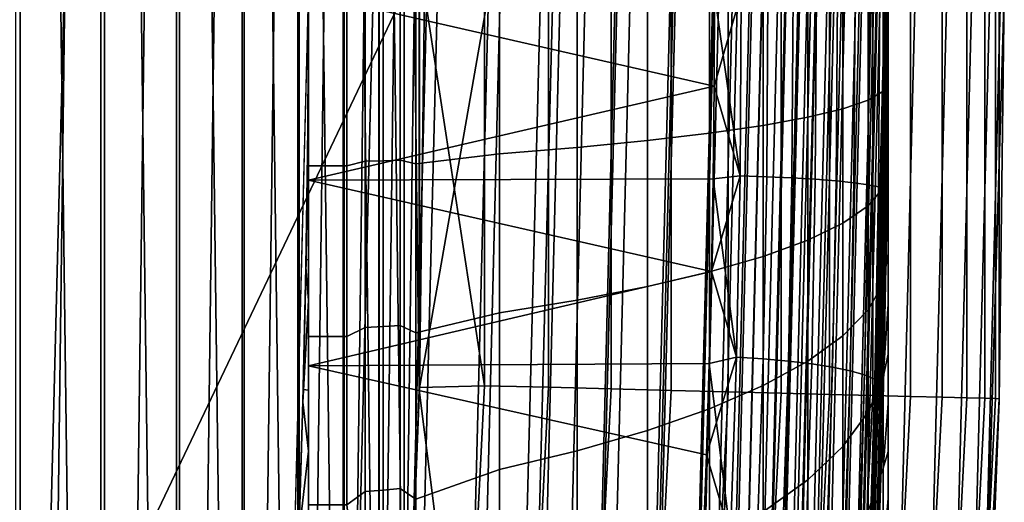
# Model space of a CAD drawing. Header units: metres. Extents: x -248 to 28, y -28 to 28.
# Tile 458 of 507: x 26.002 to 27.7, y -0.877 to -0.045. Entities that reach past the tile are written whole.
import ezdxf

# ---------------------------------------------------------------- set-up
doc = ezdxf.new("R2010")
doc.units = ezdxf.units.M
doc.layers.add('solid_10_061_053_XXX', color=7, linetype='CONTINUOUS')

msp = doc.modelspace()

# ---------------------------------------------------------------- linework, layer by layer
at = {"layer": 'solid_10_061_053_XXX'}
for points in [[(26.142359, -5.428349, 118), (26.142359, 5.428349, 118), (25.994907, 6.095469, 118)], [(25.994907, -6.095469, 118), (26.142359, -5.428349, 118), (25.994907, 6.095469, 118)], [(25.847754, 0, 25), (26.002975, 6.060962, 25), (26.002975, -6.060962, 25), (25.840338, -6.72063, 25)], [(26.002975, 6.060962, 25), (26.148746, 5.397497, 25), (26.002975, -6.060962, 25)], [(26.272715, -4.757564, 118), (26.272715, 4.757564, 118), (26.142359, 5.428349, 118)], [(26.142359, -5.428349, 118), (26.272715, -4.757564, 118), (26.142359, 5.428349, 118)], [(26.148746, 5.397497, 25), (26.148746, -5.397497, 25), (26.002975, -6.060962, 25)], [(26.148746, 5.397497, 25), (26.277611, 4.730447, 25), (26.148746, -5.397497, 25)], [(26.385849, -4.083733, 118), (26.385849, 4.083733, 118), (26.272715, 4.757564, 118)], [(26.272715, -4.757564, 118), (26.385849, -4.083733, 118), (26.272715, 4.757564, 118)], [(26.277611, 4.730447, 25), (26.277611, -4.730447, 25), (26.148746, -5.397497, 25)], [(26.277611, 4.730447, 25), (26.389452, 4.060376, 25), (26.277611, -4.730447, 25)], [(26.481707, -3.407232, 118), (26.481707, 3.407232, 118), (26.385849, 4.083733, 118)], [(26.385849, -4.083733, 118), (26.481707, -3.407232, 118), (26.385849, 4.083733, 118)], [(26.389452, 4.060376, 25), (26.389452, -4.060376, 25), (26.277611, -4.730447, 25)], [(26.389452, 4.060376, 25), (26.484211, 3.387706, 25), (26.389452, -4.060376, 25)], [(26.560226, -2.728418, 118), (26.560226, 2.728418, 118), (26.481707, 3.407232, 118)], [(26.481707, -3.407232, 118), (26.560226, -2.728418, 118), (26.481707, 3.407232, 118)], [(26.484211, 3.387706, 25), (26.484211, -3.387706, 25), (26.389452, -4.060376, 25)], [(26.484211, 3.387706, 25), (26.561832, 2.712746, 25), (26.484211, -3.387706, 25)], [(26.621344, -2.047934, 118), (26.621344, 2.047934, 118), (26.560226, 2.728418, 118)], [(26.560226, -2.728418, 118), (26.621344, -2.047934, 118), (26.560226, 2.728418, 118)], [(26.561832, 2.712746, 25), (26.561832, -2.712746, 25), (26.484211, -3.387706, 25)], [(26.561832, 2.712746, 25), (26.622246, 2.036155, 25), (26.561832, -2.712746, 25)], [(26.665035, -1.365975, 118), (26.665035, 1.365975, 118), (26.621344, 2.047934, 118)], [(26.621344, -2.047934, 118), (26.665035, -1.365975, 118), (26.621344, 2.047934, 118)], [(26.622246, 2.036155, 25), (26.622246, -2.036155, 25), (26.561832, -2.712746, 25)], [(26.622246, 2.036155, 25), (26.665436, 1.358112, 25), (26.622246, -2.036155, 25)], [(26.691254, -0.683243, 118), (26.691254, 0.683244, 118), (26.665035, 1.365975, 118)], [(26.665035, -1.365975, 118), (26.691254, -0.683243, 118), (26.665035, 1.365975, 118)], [(26.665436, 1.358112, 25), (26.665436, -1.358112, 25), (26.622246, -2.036155, 25)], [(26.665436, 1.358112, 25), (26.691355, 0.679308, 25), (26.665436, -1.358112, 25)], [(26.466131, -1.339472, -9.8), (-26.5, 0, -9.8), (-26.466131, 1.339472, -9.8), (26.5, 0, -9.8)], [(27.592623, 0.696221, 25.567024), (27.592625, -0.696191, 25.567024), (27.538435, -0.694824, 25.468725), (27.538435, 0.694854, 25.468725)], [(27.635456, 0.697302, 25.670778), (27.635458, -0.697272, 25.670778), (27.592625, -0.696191, 25.567024), (27.592623, 0.696221, 25.567024)], [(27.666395, 0.698082, 25.778681), (27.666397, -0.698053, 25.778681), (27.635458, -0.697272, 25.670778), (27.635456, 0.697302, 25.670778)], [(27.666397, -0.698053, 25.778681), (27.666395, 0.698082, 25.778681), (27.685051, 0.698552, 25.889374), (27.685051, -0.698524, 25.889374)], [(27.685051, -0.698524, 25.889374), (27.685051, 0.698552, 25.889374), (27.691187, 0.698692, 26), (27.691187, -0.698694, 26)], [(27.691187, 0.698692, 26), (27.700001, -0.000001, 117), (27.691099, -0.702132, 117), (27.691187, -0.698694, 26)], [(26.691355, 0.679308, 25), (26.691355, -0.679308, 25), (26.665436, -1.358112, 25)], [(26.810587, 0.000003, 117.993866), (26.700001, 0, 118), (26.691254, 0.683244, 118), (26.691254, -0.683243, 118)], [(26.691355, 0.679308, 25), (26.700001, 0, 25), (26.691355, -0.679308, 25)], [(27.021883, 0.681813, 25.056189), (27.021885, -0.681798, 25.056189), (26.914057, -0.67908, 25.025095), (26.914057, 0.67909, 25.025095)], [(27.125547, 0.68443, 25.099174), (27.125547, -0.684412, 25.099174), (27.021885, -0.681798, 25.056189), (27.021883, 0.681813, 25.056189)], [(27.223742, 0.68691, 25.153511), (27.223743, -0.686888, 25.153511), (27.125547, -0.684412, 25.099174), (27.125547, 0.68443, 25.099174)], [(27.315229, 0.68922, 25.218515), (27.315231, -0.689195, 25.218515), (27.223743, -0.686888, 25.153511), (27.223742, 0.68691, 25.153511)], [(27.398859, 0.691331, 25.293365), (27.398859, -0.691303, 25.293365), (27.315231, -0.689195, 25.218515), (27.315229, 0.68922, 25.218515)], [(27.473574, 0.693217, 25.377121), (27.473576, -0.693188, 25.377121), (27.398859, -0.691303, 25.293365), (27.398859, 0.691331, 25.293365)], [(27.538435, 0.694854, 25.468725), (27.538435, -0.694824, 25.468725), (27.473576, -0.693188, 25.377121), (27.473574, 0.693217, 25.377121)], [(26.803425, 0.676296, 25.006287), (26.803425, -0.676291, 25.006287), (26.700001, 0, 25)], [(26.914057, 0.67909, 25.025095), (26.914057, -0.67908, 25.025095), (26.803425, -0.676291, 25.006287), (26.803425, 0.676296, 25.006287)], [(27.5, 0.090051, 2.852186), (27.5, 0, 6.55), (27.5, -0.090051, 6.547814), (27.5, 0, 2.85)], [(26.364359, -2.677795, -9.8), (-26.466129, -1.339522, -9.8), (-26.5, 0, -9.8), (26.466131, -1.339472, -9.8)], [(25.847754, 0, 24.5), (25.813482, -1.330576, 24.5), (26.865471, -1.362568, 24.5), (26.9, 0, 24.5)], [(27.197371, 0, 118.5), (27.162636, -1.373994, 118.5), (25.813482, -1.330576, 118.5), (25.847754, 0, 118.5)], [(26.611965, 0, -9.793713), (26.578884, -1.326497, -9.793713), (26.466131, -1.339472, -9.8), (26.5, 0, -9.8)], [(26.5, -0.265812, 1.661606), (26.5, 0, 1.65), (26.498943, -0.236588, 1.660246)], [(26.498943, -0.236588, 1.660246), (26.5, 0, 1.65), (26.5, 0, 2.2), (26.499001, -0.230185, 2.210622)], [(26.499001, -0.230164, 7.18938), (26.5, 0, 7.2), (26.5, 0, 7.75), (26.498943, -0.236584, 7.739755)], [(26.5, -0.230662, 7.189334), (26.5, 0, 7.2), (26.499001, -0.230164, 7.18938)], [(26.5, -0.230662, 2.210666), (26.5, 0, 2.2), (26.5, 0, 1.65), (26.5, -0.265812, 1.661606)], [(26.5, 0, 7.2), (26.5, -0.230662, 7.189334), (26.5, -0.265812, 7.738394), (26.5, 0, 7.75)], [(26.5, 0, 1.2), (26.5, -0.296809, 1.212609), (26.5, -0.321743, 0.712959), (26.5, 0, 0.7)], [(27.199436, -0.159901, 0.703197), (27.200001, 0, 0.7), (26.5, 0, 0.7), (26.5, -0.321743, 0.712959)], [(26.5, -0.296809, 8.187391), (26.5, 0, 8.2), (26.5, 0, 8.7), (26.5, -0.321743, 8.68704)], [(27.199436, -0.159902, 8.696803), (27.197807, -0.319685, 8.687204), (26.5, -0.321743, 8.68704), (26.5, 0, 8.7)], [(27.199436, -0.159902, 8.696803), (26.5, 0, 8.7), (27.200001, 0, 8.7)], [(26.566536, -0.296821, 8.187391), (26.566536, 0, 8.2), (26.5, 0, 8.2), (26.5, -0.296809, 8.187391)], [(26.598051, -0.288821, 8.185555), (26.598051, 0, 8.197501), (26.566536, 0, 8.2), (26.566536, -0.296821, 8.187391)], [(26.598051, 0, 1.202498), (26.598051, -0.288821, 1.214444), (26.566536, -0.296821, 1.212609), (26.566536, 0, 1.2)], [(26.598051, -0.288821, 1.214444), (26.598051, 0, 1.202498), (26.628868, 0, 1.209961), (26.628868, -0.288205, 1.221881)], [(26.628868, -0.288205, 1.221881), (26.628868, 0, 1.209961), (26.658117, 0, 1.2222), (26.658117, -0.287194, 1.234078)], [(26.658117, 0, 8.1778), (26.658117, -0.287194, 8.165922), (26.685041, -0.293522, 8.148643), (26.685041, 0, 8.161111)], [(26.658117, -0.287194, 1.234078), (26.658117, 0, 1.2222), (26.685041, 0, 1.238889), (26.685041, -0.293522, 1.251358)], [(26.829405, -0.276163, 8.032794), (26.829405, 0, 8.044216), (26.685041, 0, 8.161111), (26.685041, -0.293522, 8.148643)], [(26.776136, -1.358731, 117.993866), (26.810587, 0.000003, 117.993866), (26.691254, -0.683243, 118)], [(26.803425, -0.676291, 25.006287), (26.691355, -0.679308, 25), (26.700001, 0, 25)], [(26.886688, -1.364339, 117.975212), (26.921282, 0.000005, 117.975212), (26.810587, 0.000003, 117.993866), (26.776136, -1.358731, 117.993866)], [(26.963451, -0.265344, 7.902223), (26.963451, 0, 7.913198), (26.829405, 0, 8.044216), (26.829405, -0.276163, 8.032794)], [(26.944002, -1.344719, 24.494968), (26.977537, 0, 24.494968), (26.9, 0, 24.5), (26.865471, -1.362568, 24.5)], [(26.994457, -1.369805, 117.944267), (27.029188, 0.000007, 117.944267), (26.921282, 0.000005, 117.975212), (26.886688, -1.364339, 117.975212)], [(27.020977, -1.348561, 24.479738), (27.054609, 0, 24.479738), (26.977537, 0, 24.494968), (26.944002, -1.344719, 24.494968)], [(27.084644, -0.253536, 7.75972), (27.084644, 0, 7.770206), (26.963451, 0, 7.913198), (26.963451, -0.265344, 7.902223)], [(27.098082, -1.375061, 117.901421), (27.132946, 0.000009, 117.901421), (27.029188, 0.000007, 117.944267), (26.994457, -1.369805, 117.944267)], [(27.095306, -1.35227, 24.454567), (27.12903, 0, 24.454567), (27.054609, 0, 24.479738), (27.020977, -1.348561, 24.479738)], [(27.191917, -0.240842, 7.606535), (27.191917, 0, 7.616497), (27.084644, 0, 7.770206), (27.084644, -0.253536, 7.75972)], [(27.165712, -1.355784, 24.419889), (27.199524, 0, 24.419889), (27.12903, 0, 24.454567), (27.095306, -1.35227, 24.454567)], [(27.196257, -1.380041, 117.847214), (27.231249, 0.000011, 117.847214), (27.132946, 0.000009, 117.901421), (27.098082, -1.375061, 117.901421)], [(27.239916, 0, 118.503029), (27.206055, -1.357798, 118.503029), (27.162636, -1.373994, 118.5), (27.197371, 0, 118.5)], [(27.230991, -1.359042, 24.376299), (27.264883, 0, 24.376299), (27.199524, 0, 24.419889), (27.165712, -1.355784, 24.419889)], [(27.28433, -0.227376, 7.444016), (27.28433, 0, 7.45342), (27.191917, 0, 7.616497), (27.191917, -0.240842, 7.606535)], [(27.287748, -1.384682, 117.782333), (27.322857, 0.000013, 117.782333), (27.231249, 0.000011, 117.847214), (27.196257, -1.380041, 117.847214)], [(27.244442, -0.314552, 8.691204), (27.199436, -0.159902, 8.696803), (27.200001, 0, 8.7)], [(27.246553, 0, 0.696381), (27.200001, 0, 0.7), (27.199436, -0.159901, 0.703197)], [(27.244442, -0.314553, 0.708797), (27.246553, 0, 0.696381), (27.199436, -0.159901, 0.703197)], [(27.244442, -0.314552, 8.691204), (27.200001, 0, 8.7), (27.246553, 0, 8.703618)], [(27.206055, -1.357798, 118.503029), (27.239916, 0, 118.503029), (27.282017, 0, 118.512192), (27.248102, -1.359896, 118.512192)], [(27.29002, -1.361988, 24.324541), (27.323986, 0, 24.324541), (27.264883, 0, 24.376299), (27.230991, -1.359042, 24.376299)], [(27.290316, -0.315978, 0.697914), (27.292431, 0, 0.685419), (27.246553, 0, 0.696381), (27.244442, -0.314553, 0.708797)], [(27.248102, -1.359896, 118.512192), (27.282017, 0, 118.512192), (27.322371, 0, 118.527283), (27.288406, -1.361908, 118.527283)], [(27.361069, -0.213253, 7.273587), (27.361069, 0, 7.282407), (27.28433, 0, 7.45342), (27.28433, -0.227376, 7.444016)], [(27.371399, -1.388926, 117.707596), (27.406616, 0.000015, 117.707596), (27.322857, 0.000013, 117.782333), (27.287748, -1.384682, 117.782333)], [(27.288406, -1.361908, 118.527283), (27.322371, 0, 118.527283), (27.360146, 0, 118.547997), (27.326136, -1.363791, 118.547997)], [(27.341791, -1.364572, 24.265507), (27.37582, 0, 24.265507), (27.323986, 0, 24.324541), (27.29002, -1.361988, 24.324541)], [(27.333904, -0.317928, 0.679994), (27.336025, 0, 0.667402), (27.292431, 0, 0.685419), (27.290316, -0.315978, 0.697914)], [(27.326136, -1.363791, 118.547997), (27.360146, 0, 118.547997), (27.394564, 0, 118.573914), (27.36051, -1.365506, 118.573914)], [(27.374132, -0.320355, 0.655482), (27.376255, 0, 0.642774), (27.336025, 0, 0.667402), (27.333904, -0.317928, 0.679994)], [(27.385412, -1.366749, 24.200205), (27.419497, 0, 24.200205), (27.37582, 0, 24.265507), (27.341791, -1.364572, 24.265507)], [(27.36051, -1.365506, 118.573914), (27.394564, 0, 118.573914), (27.424915, 0, 118.604492), (27.390825, -1.367019, 118.604492)], [(27.421463, -0.1986, 7.096748), (27.421463, 0, 7.104962), (27.361069, 0, 7.282407), (27.361069, -0.213253, 7.273587)], [(27.446157, -1.392718, 117.62394), (27.48147, 0.000016, 117.62394), (27.406616, 0.000015, 117.707596), (27.371399, -1.388926, 117.707596)], [(27.410002, -0.323199, 0.624982), (27.412128, 0, 0.612145), (27.376255, 0, 0.642774), (27.374132, -0.320355, 0.655482)], [(27.420139, -1.368482, 24.129755), (27.454268, 0, 24.129755), (27.419497, 0, 24.200205), (27.385412, -1.366749, 24.200205)], [(27.390825, -1.367019, 118.604492), (27.424915, 0, 118.604492), (27.450575, 0, 118.639099), (27.416451, -1.368298, 118.639099)], [(27.440626, -0.32639, 0.589249), (27.442757, 0, 0.576271), (27.412128, 0, 0.612145), (27.410002, -0.323199, 0.624982)], [(27.416451, -1.368298, 118.639099), (27.450575, 0, 118.639099), (27.47101, 0, 118.677032), (27.436861, -1.369317, 118.677032)], [(27.445375, -1.369742, 24.055367), (27.479536, 0, 24.055367), (27.454268, 0, 24.129755), (27.420139, -1.368482, 24.129755)], [(27.464977, -0.183544, 6.915051), (27.464977, 0, 6.922642), (27.421463, 0, 7.104962), (27.421463, -0.1986, 7.096748)], [(27.436861, -1.369317, 118.677032), (27.47101, 0, 118.677032), (27.485804, 0, 118.717499), (27.451635, -1.370054, 118.717499)], [(27.46525, -0.329848, 0.549166), (27.467382, 0, 0.53604), (27.442757, 0, 0.576271), (27.440626, -0.32639, 0.589249)], [(27.46069, -1.370506, 23.978315), (27.494867, 0, 23.978315), (27.479536, 0, 24.055367), (27.445375, -1.369742, 24.055367)], [(27.511082, -1.396012, 117.532425), (27.546478, 0.000017, 117.532425), (27.48147, 0.000016, 117.62394), (27.446157, -1.392718, 117.62394)], [(27.451635, -1.370054, 118.717499), (27.485804, 0, 118.717499), (27.494646, 0, 118.759666), (27.460468, -1.370495, 118.759666)], [(27.460468, -1.370495, 118.759666), (27.494646, 0, 118.759666), (27.497358, 0, 118.80262), (27.462067, -1.392711, 118.80262)], [(27.494867, 0, 23.978315), (27.46069, -1.370506, 23.978315), (27.464705, -1.392851, 23.9), (27.5, 0, 23.9)], [(27.491234, -0.168218, 6.730091), (27.491234, 0, 6.737049), (27.464977, 0, 6.922642), (27.464977, -0.183544, 6.915051)], [(27.483265, -0.333489, 0.505724), (27.485399, 0, 0.492446), (27.467382, 0, 0.53604), (27.46525, -0.329848, 0.549166)], [(27.494225, -0.337222, 0.459997), (27.496359, 0, 0.446567), (27.485399, 0, 0.492446), (27.483265, -0.333489, 0.505724)], [(27.5, -0.090051, 6.547814), (27.5, 0, 6.55), (27.491234, 0, 6.737049), (27.491234, -0.168218, 6.730091)], [(27.5, 0, 2.85), (27.5, -0.090051, 2.852186), (27.491234, -0.168218, 2.669909), (27.491234, 0, 2.662951)], [(27.496359, 0, 0.446567), (27.494225, -0.337222, 0.459997), (27.497934, -0.337125, 0.412999), (27.5, 0, 0.4)], [(27.5, 0, 2.85), (27.5, -0.090051, 6.547814), (27.5, -0.180089, 6.54121), (27.5, -0.090051, 2.852186)], [(27.565351, -1.398765, 117.434196), (27.600817, 0.000017, 117.434196), (27.546478, 0.000017, 117.532425), (27.511082, -1.396012, 117.532425)], [(27.608284, -1.400944, 117.330498), (27.643806, 0.000017, 117.330498), (27.600817, 0.000017, 117.434196), (27.565351, -1.398765, 117.434196)], [(27.639339, -1.40252, 117.222633), (27.674902, 0.000017, 117.222633), (27.643806, 0.000017, 117.330498), (27.608284, -1.400944, 117.330498)], [(27.674902, 0.000017, 117.222633), (27.639339, -1.40252, 117.222633), (27.658127, -1.403473, 117.111969), (27.693712, 0.000017, 117.111969)], [(27.693712, 0.000017, 117.111969), (27.658127, -1.403473, 117.111969), (27.700001, -0.000001, 117)], [(26.046215, -1.299913, 135.939667), (26.078632, 0, 135.939667), (26.00148, 0, 136.084595), (25.362677, -1.265799, 137.162735)], [(26.670963, -1.331092, 134.685471), (26.704159, 0, 134.685471), (26.664379, 0, 134.769852), (26.046215, -1.299913, 135.939667)], [(26.046215, -1.299913, 135.939667), (26.664379, 0, 134.769852), (26.078632, 0, 135.939667)], [(26.5, -0.265812, 7.738394), (26.498943, -0.236584, 7.739755), (26.5, 0, 7.75)], [(26.5, -0.230662, 2.210666), (26.499001, -0.230185, 2.210622), (26.5, 0, 2.2)], [(26.566536, 0, 1.2), (26.566536, -0.296821, 1.212609), (26.5, -0.296809, 1.212609), (26.5, 0, 1.2)], [(26.578884, -1.326497, -9.793713), (26.611965, 0, -9.793713), (26.72263, 0, -9.774903), (26.689411, -1.332013, -9.774903)], [(26.598051, 0, 8.197501), (26.598051, -0.288821, 8.185555), (26.628868, -0.288205, 8.178119), (26.628868, 0, 8.190039)], [(26.628868, 0, 8.190039), (26.628868, -0.288205, 8.178119), (26.658117, -0.287194, 8.165922), (26.658117, 0, 8.1778)], [(27.225864, -1.380738, 133.423676), (27.260853, 0, 133.423676), (26.704159, 0, 134.685471), (26.670963, -1.331092, 134.685471)], [(26.685041, -0.293522, 1.251358), (26.685041, 0, 1.238889), (26.829405, 0, 1.355784), (26.829405, -0.276163, 1.367206)], [(26.689411, -1.332013, -9.774903), (26.72263, 0, -9.774903), (26.83049, 0, -9.743809), (26.797138, -1.33739, -9.743809)], [(26.797138, -1.33739, -9.743809), (26.83049, 0, -9.743809), (26.934187, 0, -9.700823), (26.900705, -1.342558, -9.700823)], [(26.963451, 0, 1.486802), (26.963451, -0.265344, 1.497777), (26.829405, -0.276163, 1.367206), (26.829405, 0, 1.355784)], [(26.900705, -1.342558, -9.700823), (26.934187, 0, -9.700823), (27.032412, 0, -9.646485), (26.998808, -1.347455, -9.646485)], [(27.084644, 0, 1.629794), (27.084644, -0.253536, 1.64028), (26.963451, -0.265344, 1.497777), (26.963451, 0, 1.486802)], [(26.998808, -1.347455, -9.646485), (27.032412, 0, -9.646485), (27.123928, 0, -9.581482), (27.090212, -1.352016, -9.581482)], [(27.191917, 0, 1.783503), (27.191917, -0.240842, 1.793465), (27.084644, -0.253536, 1.64028), (27.084644, 0, 1.629794)], [(27.090212, -1.352016, -9.581482), (27.123928, 0, -9.581482), (27.207582, 0, -9.506631), (27.173761, -1.356186, -9.506631)], [(27.173761, -1.356186, -9.506631), (27.207582, 0, -9.506631), (27.28232, 0, -9.422875), (27.248407, -1.359911, -9.422875)], [(27.28433, 0, 1.94658), (27.28433, -0.227376, 1.955985), (27.191917, -0.240842, 1.793465), (27.191917, 0, 1.783503)], [(27.275404, -1.361259, 133.288391), (27.309353, 0, 133.288391), (27.260853, 0, 133.423676), (27.225864, -1.380738, 133.423676)], [(27.244442, -0.314552, 8.691204), (27.246553, 0, 8.703618), (27.292431, 0, 8.71458), (27.290316, -0.315977, 8.702086)], [(27.248407, -1.359911, -9.422875), (27.28232, 0, -9.422875), (27.347202, 0, -9.331272), (27.313208, -1.363145, -9.331272)], [(27.310717, -1.363021, 133.148941), (27.344709, 0, 133.148941), (27.309353, 0, 133.288391), (27.275404, -1.361259, 133.288391)], [(27.361069, 0, 2.117593), (27.361069, -0.213253, 2.126413), (27.28433, -0.227376, 1.955985), (27.28433, 0, 1.94658)], [(27.290316, -0.315977, 8.702086), (27.292431, 0, 8.71458), (27.336025, 0, 8.732596), (27.333904, -0.317927, 8.720006)], [(27.332525, -1.36411, 133.006744), (27.366543, 0, 133.006744), (27.344709, 0, 133.148941), (27.310717, -1.363021, 133.148941)], [(27.313208, -1.363145, -9.331272), (27.347202, 0, -9.331272), (27.401407, 0, -9.232974), (27.367344, -1.365847, -9.232974)], [(27.366543, 0, 133.006744), (27.332525, -1.36411, 133.006744), (27.339516, -1.386503, 132.863525), (27.374651, 0, 132.863525)], [(27.333904, -0.317927, 8.720006), (27.336025, 0, 8.732596), (27.376255, 0, 8.757225), (27.374132, -0.320354, 8.744518)], [(27.462067, -1.392711, 118.80262), (27.497358, 0, 118.80262), (27.374651, 0, 132.863525), (27.339516, -1.386503, 132.863525)], [(27.421463, 0, 2.295038), (27.421463, -0.1986, 2.303252), (27.361069, -0.213253, 2.126413), (27.361069, 0, 2.117593)], [(27.367344, -1.365847, -9.232974), (27.401407, 0, -9.232974), (27.443884, 0, -9.130279), (27.410137, -1.367983, -9.12922)], [(27.374132, -0.320354, 8.744518), (27.376255, 0, 8.757225), (27.412128, 0, 8.787854), (27.410002, -0.323198, 8.775019)], [(27.410002, -0.323198, 8.775019), (27.412128, 0, 8.787854), (27.442757, 0, 8.823729), (27.440626, -0.326389, 8.810752)], [(27.410137, -1.367983, -9.12922), (27.443884, 0, -9.130279), (27.474928, 0, -9.022521), (27.441048, -1.369526, -9.021317)], [(27.464977, 0, 2.477358), (27.464977, -0.183544, 2.48495), (27.421463, -0.1986, 2.303252), (27.421463, 0, 2.295038)], [(27.440626, -0.326389, 8.810752), (27.442757, 0, 8.823729), (27.467382, 0, 8.863959), (27.46525, -0.329847, 8.850835)], [(27.441048, -1.369526, -9.021317), (27.474928, 0, -9.022521), (27.493711, 0, -8.911964), (27.459684, -1.370456, -8.910626)], [(27.459684, -1.370456, -8.910626), (27.493711, 0, -8.911964), (27.5, 0, -8.8), (27.464705, -1.392853, -8.8)], [(27.497934, -0.337128, 8.987001), (27.5, 0, 9), (27.5, 0, 23.9), (27.464705, -1.392851, 23.9)], [(27.474876, -1.175242, 0.560108), (27.467358, -1.339501, 0.609203), (27.464705, -1.392853, -8.8), (27.5, 0, -8.8)], [(27.491234, 0, 2.662951), (27.491234, -0.168218, 2.669909), (27.464977, -0.183544, 2.48495), (27.464977, 0, 2.477358)], [(27.46525, -0.329847, 8.850835), (27.467382, 0, 8.863959), (27.485399, 0, 8.907554), (27.483265, -0.333488, 8.894277)], [(27.478872, -1.07738, 0.536646), (27.474876, -1.175242, 0.560108), (27.5, 0, -8.8), (27.481462, -1.009582, 0.517552)], [(27.491726, -0.674563, 0.452091), (27.481462, -1.009582, 0.517552), (27.5, 0, -8.8)], [(27.483265, -0.333488, 8.894277), (27.485399, 0, 8.907554), (27.496359, 0, 8.953433), (27.494225, -0.337221, 8.940003)], [(27.496893, -0.413372, 0.419552), (27.491726, -0.674563, 0.452091), (27.5, 0, -8.8)], [(27.494225, -0.337221, 8.940003), (27.496359, 0, 8.953433), (27.5, 0, 9), (27.497934, -0.337128, 8.987001)], [(27.497934, -0.337125, 0.412999), (27.496893, -0.413372, 0.419552), (27.5, 0, -8.8)], [(27.497934, -0.337125, 0.412999), (27.5, 0, -8.8), (27.5, 0, 0.4)], [(27.658127, -1.403473, 117.111969), (27.691099, -0.702132, 117), (27.700001, -0.000001, 117)], [(27.5, -0.180089, 6.54121), (27.5, -0.090051, 6.547814), (27.491234, -0.168218, 6.730091)], [(27.5, -0.090051, 2.852186), (27.5, -0.180089, 2.85879), (27.491234, -0.168218, 2.669909)], [(27.5, -0.090051, 2.852186), (27.5, -0.180089, 6.54121), (27.5, -0.270026, 6.530188), (27.5, -0.180089, 2.85879)], [(27.197807, -0.319683, 0.712795), (27.199436, -0.159901, 0.703197), (26.5, -0.321743, 0.712959)], [(27.244442, -0.314553, 0.708797), (27.199436, -0.159901, 0.703197), (27.197807, -0.319683, 0.712795)], [(27.244442, -0.314552, 8.691204), (27.197807, -0.319685, 8.687204), (27.199436, -0.159902, 8.696803)], [(27.491234, -0.335287, 6.709266), (27.491234, -0.168218, 6.730091), (27.464977, -0.183544, 6.915051), (27.464977, -0.365835, 6.892328)], [(27.491234, -0.168218, 2.669909), (27.491234, -0.335287, 2.690734), (27.464977, -0.365835, 2.507672), (27.464977, -0.183544, 2.48495)], [(27.5, -0.270026, 6.530188), (27.5, -0.180089, 6.54121), (27.491234, -0.168218, 6.730091), (27.491234, -0.335287, 6.709266)], [(27.5, -0.180089, 2.85879), (27.5, -0.270026, 2.869812), (27.491234, -0.335287, 2.690734), (27.491234, -0.168218, 2.669909)], [(27.464977, -0.365835, 6.892328), (27.464977, -0.183544, 6.915051), (27.421463, -0.1986, 7.096748), (27.421463, -0.395844, 7.072161)], [(27.464977, -0.183544, 2.48495), (27.464977, -0.365835, 2.507672), (27.421463, -0.395844, 2.327839), (27.421463, -0.1986, 2.303252)], [(27.5, -0.180089, 2.85879), (27.5, -0.270026, 6.530188), (27.5, -0.359481, 6.514736), (27.5, -0.270026, 2.869812)], [(27.421463, -0.395844, 7.072161), (27.421463, -0.1986, 7.096748), (27.361069, -0.213253, 7.273587), (27.361069, -0.42505, 7.247187)], [(27.421463, -0.1986, 2.303252), (27.421463, -0.395844, 2.327839), (27.361069, -0.42505, 2.152813), (27.361069, -0.213253, 2.126413)], [(27.361069, -0.42505, 7.247187), (27.361069, -0.213253, 7.273587), (27.28433, -0.227376, 7.444016), (27.28433, -0.453198, 7.415866)], [(27.361069, -0.213253, 2.126413), (27.361069, -0.42505, 2.152813), (27.28433, -0.453198, 1.984133), (27.28433, -0.227376, 1.955985)], [(26.499001, -0.230164, 7.18938), (26.498943, -0.236584, 7.739755), (26.495794, -0.472144, 7.708974), (26.496033, -0.458527, 7.157591)], [(26.499001, -0.230185, 2.210622), (26.496033, -0.458551, 2.242413), (26.495794, -0.472156, 1.691028), (26.498943, -0.236588, 1.660246)], [(26.5, -0.265812, 7.738394), (26.495794, -0.472144, 7.708974), (26.498943, -0.236584, 7.739755)], [(26.5, -0.265812, 1.661606), (26.498943, -0.236588, 1.660246), (26.495794, -0.472156, 1.691028)], [(26.5, -0.45937, 7.157434), (26.5, -0.230662, 7.189334), (26.499001, -0.230164, 7.18938), (26.496033, -0.458527, 7.157591)], [(26.5, -0.45937, 2.242566), (26.496033, -0.458551, 2.242413), (26.499001, -0.230185, 2.210622), (26.5, -0.230662, 2.210666)], [(26.5, -0.230662, 2.210666), (26.5, -0.265812, 1.661606), (26.5, -0.529635, 1.696339), (26.5, -0.45937, 2.242566)], [(26.5, -0.230662, 7.189334), (26.5, -0.45937, 7.157434), (26.5, -0.529635, 7.703661), (26.5, -0.265812, 7.738394)], [(27.28433, -0.453198, 7.415866), (27.28433, -0.227376, 7.444016), (27.191917, -0.240842, 7.606535), (27.191917, -0.48004, 7.576719)], [(27.28433, -0.227376, 1.955985), (27.28433, -0.453198, 1.984133), (27.191917, -0.48004, 1.82328), (27.191917, -0.240842, 1.793465)], [(27.084644, -0.505339, 7.728333), (27.084644, -0.253536, 7.75972), (26.963451, -0.265344, 7.902223), (26.963451, -0.528875, 7.869374)], [(27.084644, -0.253536, 1.64028), (27.084644, -0.505339, 1.671667), (26.963451, -0.528875, 1.530626), (26.963451, -0.265344, 1.497777)], [(27.191917, -0.48004, 7.576719), (27.191917, -0.240842, 7.606535), (27.084644, -0.253536, 7.75972), (27.084644, -0.505339, 7.728333)], [(27.191917, -0.240842, 1.793465), (27.191917, -0.48004, 1.82328), (27.084644, -0.505339, 1.671667), (27.084644, -0.253536, 1.64028)], [(26.5, -0.265812, 7.738394), (26.5, -0.529635, 7.703661), (26.495794, -0.472144, 7.708974)], [(26.5, -0.529635, 1.696339), (26.5, -0.265812, 1.661606), (26.495794, -0.472156, 1.691028)], [(26.963451, -0.528875, 7.869374), (26.963451, -0.265344, 7.902223), (26.829405, -0.276163, 8.032794), (26.829405, -0.55044, 7.998605)], [(26.963451, -0.265344, 1.497777), (26.963451, -0.528875, 1.530626), (26.829405, -0.55044, 1.401395), (26.829405, -0.276163, 1.367206)], [(27.5, -0.359481, 6.514736), (27.5, -0.270026, 6.530188), (27.491234, -0.335287, 6.709266)], [(27.5, -0.270026, 2.869812), (27.5, -0.359481, 2.885264), (27.491234, -0.335287, 2.690734)], [(27.5, -0.270026, 2.869812), (27.5, -0.359481, 6.514736), (27.5, -0.44815, 6.494896), (27.5, -0.359481, 2.885264)], [(26.598051, -0.57567, 1.2502), (26.598051, -0.288821, 1.214444), (26.628868, -0.288205, 1.221881), (26.628868, -0.574442, 1.25756)], [(26.598051, -0.288821, 8.185555), (26.598051, -0.57567, 8.1498), (26.628868, -0.574442, 8.14244), (26.628868, -0.288205, 8.178119)], [(26.628868, -0.574442, 1.25756), (26.628868, -0.288205, 1.221881), (26.658117, -0.287194, 1.234078), (26.658117, -0.572427, 1.269632)], [(26.628868, -0.288205, 8.178119), (26.628868, -0.574442, 8.14244), (26.658117, -0.572427, 8.130367), (26.658117, -0.287194, 8.165922)], [(26.658117, -0.287194, 1.234078), (26.685041, -0.293522, 1.251358), (26.685041, -0.58493, 1.288674), (26.658117, -0.572427, 1.269632)], [(26.658117, -0.287194, 8.165922), (26.658117, -0.572427, 8.130367), (26.685041, -0.58493, 8.111326), (26.685041, -0.293522, 8.148643)], [(26.685041, -0.58493, 8.111326), (26.829405, -0.55044, 7.998605), (26.829405, -0.276163, 8.032794), (26.685041, -0.293522, 8.148643)], [(26.685041, -0.58493, 1.288674), (26.685041, -0.293522, 1.251358), (26.829405, -0.276163, 1.367206), (26.829405, -0.55044, 1.401395)], [(26.5, -0.296809, 1.212609), (26.5, -0.591513, 1.250347), (26.5, -0.641871, 0.751842), (26.5, -0.321743, 0.712959)], [(26.5, -0.296809, 8.187391), (26.5, -0.321743, 8.68704), (26.5, -0.641871, 8.648158), (26.5, -0.591513, 8.149652)], [(26.566536, -0.591503, 8.149655), (26.566536, -0.296821, 8.187391), (26.5, -0.296809, 8.187391), (26.5, -0.591513, 8.149652)], [(26.566536, -0.296821, 1.212609), (26.566536, -0.591503, 1.250344), (26.5, -0.591513, 1.250347), (26.5, -0.296809, 1.212609)], [(26.598051, -0.288821, 8.185555), (26.566536, -0.296821, 8.187391), (26.566536, -0.591503, 8.149655), (26.598051, -0.57567, 8.1498)], [(26.598051, -0.288821, 1.214444), (26.598051, -0.57567, 1.2502), (26.566536, -0.591503, 1.250344), (26.566536, -0.296821, 1.212609)], [(27.197807, -0.319683, 0.712795), (26.5, -0.321743, 0.712959), (26.5, -0.641871, 0.751842), (27.195107, -0.479095, 0.728795)], [(27.197807, -0.319685, 8.687204), (27.195107, -0.479098, 8.671205), (26.5, -0.321743, 8.68704)], [(27.195107, -0.479098, 8.671205), (27.191347, -0.637874, 8.648812), (26.5, -0.641871, 8.648158), (26.5, -0.321743, 8.68704)], [(27.244442, -0.314553, 0.708797), (27.197807, -0.319683, 0.712795), (27.195107, -0.479095, 0.728795)], [(27.244442, -0.314553, 0.708797), (27.195107, -0.479095, 0.728795), (27.238222, -0.627322, 0.745836)], [(27.238222, -0.62732, 8.654164), (27.195107, -0.479098, 8.671205), (27.197807, -0.319685, 8.687204)], [(27.238222, -0.62732, 8.654164), (27.197807, -0.319685, 8.687204), (27.244442, -0.314552, 8.691204)], [(27.238222, -0.62732, 8.654164), (27.244442, -0.314552, 8.691204), (27.290316, -0.315977, 8.702086), (27.284086, -0.630141, 8.664816)], [(27.244442, -0.314553, 0.708797), (27.238222, -0.627322, 0.745836), (27.284086, -0.630143, 0.735185), (27.290316, -0.315978, 0.697914)], [(27.284086, -0.630141, 8.664816), (27.290316, -0.315977, 8.702086), (27.333904, -0.317927, 8.720006), (27.327667, -0.634011, 8.682445)], [(27.290316, -0.315978, 0.697914), (27.284086, -0.630143, 0.735185), (27.327667, -0.634013, 0.717556), (27.333904, -0.317928, 0.679994)], [(27.327667, -0.634011, 8.682445), (27.333904, -0.317927, 8.720006), (27.374132, -0.320354, 8.744518), (27.367886, -0.638833, 8.706615)], [(27.333904, -0.317928, 0.679994), (27.327667, -0.634013, 0.717556), (27.367886, -0.638835, 0.693385), (27.374132, -0.320355, 0.655482)], [(27.367886, -0.638833, 8.706615), (27.374132, -0.320354, 8.744518), (27.410002, -0.323198, 8.775019), (27.403748, -0.644489, 8.736731)], [(27.374132, -0.320355, 0.655482), (27.367886, -0.638835, 0.693385), (27.403748, -0.644491, 0.66327), (27.410002, -0.323199, 0.624982)], [(27.403748, -0.644489, 8.736731), (27.410002, -0.323198, 8.775019), (27.440626, -0.326389, 8.810752), (27.434366, -0.650839, 8.772046)], [(27.410002, -0.323199, 0.624982), (27.403748, -0.644491, 0.66327), (27.434366, -0.650841, 0.627955), (27.440626, -0.32639, 0.589249)], [(27.434366, -0.650839, 8.772046), (27.440626, -0.326389, 8.810752), (27.46525, -0.329847, 8.850835), (27.458986, -0.657726, 8.811687)], [(27.440626, -0.32639, 0.589249), (27.434366, -0.650841, 0.627955), (27.458986, -0.657728, 0.588313), (27.46525, -0.329848, 0.549166)], [(27.458986, -0.657726, 8.811687), (27.46525, -0.329847, 8.850835), (27.483265, -0.333488, 8.894277), (27.476995, -0.664979, 8.854676)], [(27.46525, -0.329848, 0.549166), (27.458986, -0.657728, 0.588313), (27.476995, -0.664981, 0.545324), (27.483265, -0.333489, 0.505724)], [(27.496893, -0.413373, 8.980448), (27.497934, -0.337128, 8.987001), (27.464705, -1.392851, 23.9)], [(27.491234, -0.500066, 6.674716), (27.491234, -0.335287, 6.709266), (27.464977, -0.365835, 6.892328), (27.464977, -0.545626, 6.85463)], [(27.491234, -0.335287, 2.690734), (27.491234, -0.500066, 2.725284), (27.464977, -0.545626, 2.54537), (27.464977, -0.365835, 2.507672)], [(27.476995, -0.664979, 8.854676), (27.483265, -0.333488, 8.894277), (27.494225, -0.337221, 8.940003), (27.487953, -0.672419, 8.899949)], [(27.483265, -0.333489, 0.505724), (27.476995, -0.664981, 0.545324), (27.487953, -0.672421, 0.500051), (27.494225, -0.337222, 0.459997)], [(27.487953, -0.672419, 8.899949), (27.494225, -0.337221, 8.940003), (27.496893, -0.413373, 8.980448)], [(27.494225, -0.337222, 0.459997), (27.487953, -0.672421, 0.500051), (27.496893, -0.413372, 0.419552)], [(27.5, -0.44815, 6.494896), (27.5, -0.359481, 6.514736), (27.491234, -0.335287, 6.709266), (27.491234, -0.500066, 6.674716)], [(27.5, -0.359481, 2.885264), (27.5, -0.44815, 2.905103), (27.491234, -0.500066, 2.725284), (27.491234, -0.335287, 2.690734)], [(27.494225, -0.337222, 0.459997), (27.496893, -0.413372, 0.419552), (27.497934, -0.337125, 0.412999)], [(27.494225, -0.337221, 8.940003), (27.497934, -0.337128, 8.987001), (27.496893, -0.413373, 8.980448)], [(27.464977, -0.545626, 6.85463), (27.464977, -0.365835, 6.892328), (27.421463, -0.395844, 7.072161), (27.421463, -0.590383, 7.031371)], [(27.464977, -0.365835, 2.507672), (27.464977, -0.545626, 2.54537), (27.421463, -0.590383, 2.368629), (27.421463, -0.395844, 2.327839)], [(27.5, -0.359481, 2.885264), (27.5, -0.44815, 6.494896), (27.5, -0.535825, 6.470703), (27.5, -0.44815, 2.905103)], [(27.421463, -0.590383, 7.031371), (27.421463, -0.395844, 7.072161), (27.361069, -0.42505, 7.247187), (27.361069, -0.633943, 7.203386)], [(27.421463, -0.395844, 2.327839), (27.421463, -0.590383, 2.368629), (27.361069, -0.633943, 2.196614), (27.361069, -0.42505, 2.152813)], [(27.491726, -0.674569, 8.947908), (27.496893, -0.413373, 8.980448), (27.464705, -1.392851, 23.9)], [(27.487953, -0.672421, 0.500051), (27.48982, -0.747974, 0.465067), (27.491726, -0.674563, 0.452091), (27.496893, -0.413372, 0.419552)], [(27.487953, -0.672419, 8.899949), (27.496893, -0.413373, 8.980448), (27.491726, -0.674569, 8.947908), (27.489822, -0.747974, 8.934933)], [(27.361069, -0.633943, 7.203386), (27.361069, -0.42505, 7.247187), (27.28433, -0.453198, 7.415866), (27.28433, -0.675925, 7.369166)], [(27.361069, -0.42505, 2.152813), (27.361069, -0.633943, 2.196614), (27.28433, -0.675925, 2.030834), (27.28433, -0.453198, 1.984133)], [(27.28433, -0.675925, 7.369166), (27.28433, -0.453198, 7.415866), (27.191917, -0.48004, 7.576719), (27.191917, -0.715958, 7.527253)], [(27.28433, -0.453198, 1.984133), (27.28433, -0.675925, 2.030834), (27.191917, -0.715958, 1.872747), (27.191917, -0.48004, 1.82328)], [(27.5, -0.44815, 6.494896), (27.491234, -0.500066, 6.674716), (27.491234, -0.661429, 6.626676), (27.5, -0.535825, 6.470703)], [(27.5, -0.44815, 2.905103), (27.5, -0.535825, 2.929297), (27.491234, -0.661429, 2.773324), (27.491234, -0.500066, 2.725284)], [(27.5, -0.44815, 2.905103), (27.5, -0.535825, 6.470703), (27.5, -0.622148, 6.442247), (27.5, -0.535825, 2.929297)], [(26.496033, -0.458551, 2.242413), (26.491194, -0.683141, 2.295147), (26.490625, -0.704787, 1.742174), (26.495794, -0.472156, 1.691028)], [(26.5, -0.529635, 1.696339), (26.495794, -0.472156, 1.691028), (26.490625, -0.704787, 1.742174)], [(26.496033, -0.458527, 7.157591), (26.495794, -0.472144, 7.708974), (26.490627, -0.704772, 7.65783), (26.491194, -0.683107, 7.104863)], [(26.5, -0.529635, 7.703661), (26.490627, -0.704772, 7.65783), (26.495794, -0.472144, 7.708974)], [(26.5, -0.684198, 7.104552), (26.5, -0.45937, 7.157434), (26.496033, -0.458527, 7.157591), (26.491194, -0.683107, 7.104863)], [(26.5, -0.684198, 2.295448), (26.491194, -0.683141, 2.295147), (26.496033, -0.458551, 2.242413), (26.5, -0.45937, 2.242566)], [(26.5, -0.45937, 2.242566), (26.5, -0.529635, 1.696339), (26.5, -0.789407, 1.753929), (26.5, -0.684198, 2.295448)], [(26.5, -0.45937, 7.157434), (26.5, -0.684198, 7.104552), (26.5, -0.789407, 7.646071), (26.5, -0.529635, 7.703661)], [(27.191347, -0.637871, 0.751187), (27.195107, -0.479095, 0.728795), (26.5, -0.641871, 0.751842)], [(27.191917, -0.715958, 7.527253), (27.191917, -0.48004, 7.576719), (27.084644, -0.505339, 7.728333), (27.084644, -0.753691, 7.676259)], [(27.191917, -0.48004, 1.82328), (27.191917, -0.715958, 1.872747), (27.084644, -0.753691, 1.723741), (27.084644, -0.505339, 1.671667)], [(27.238222, -0.627322, 0.745836), (27.195107, -0.479095, 0.728795), (27.191347, -0.637871, 0.751187)], [(27.238222, -0.62732, 8.654164), (27.191347, -0.637874, 8.648812), (27.195107, -0.479098, 8.671205)], [(27.084644, -0.753691, 7.676259), (27.084644, -0.505339, 7.728333), (26.963451, -0.528875, 7.869374), (26.963451, -0.788793, 7.814875)], [(27.084644, -0.505339, 1.671667), (27.084644, -0.753691, 1.723741), (26.963451, -0.788793, 1.585125), (26.963451, -0.528875, 1.530626)], [(27.491234, -0.661429, 6.626676), (27.491234, -0.500066, 6.674716), (27.464977, -0.545626, 6.85463), (27.464977, -0.721691, 6.802213)], [(27.491234, -0.500066, 2.725284), (27.491234, -0.661429, 2.773324), (27.464977, -0.721691, 2.597787), (27.464977, -0.545626, 2.54537)], [(26.5, -0.789407, 1.753929), (26.5, -0.529635, 1.696339), (26.490625, -0.704787, 1.742174)], [(26.5, -0.529635, 7.703661), (26.5, -0.789407, 7.646071), (26.490627, -0.704772, 7.65783)], [(26.963451, -0.788793, 7.814875), (26.963451, -0.528875, 7.869374), (26.829405, -0.55044, 7.998605), (26.829405, -0.820956, 7.941884)], [(26.963451, -0.528875, 1.530626), (26.963451, -0.788793, 1.585125), (26.829405, -0.820956, 1.458116), (26.829405, -0.55044, 1.401395)], [(27.5, -0.622148, 6.442247), (27.5, -0.535825, 6.470703), (27.491234, -0.661429, 6.626676)], [(27.5, -0.535825, 2.929297), (27.5, -0.622148, 2.957753), (27.491234, -0.661429, 2.773324)], [(27.5, -0.535825, 2.929297), (27.5, -0.622148, 6.442247), (27.5, -0.706913, 6.409612), (27.5, -0.622148, 2.957753)], [(26.685041, -0.872123, 8.049432), (26.829405, -0.820956, 7.941884), (26.829405, -0.55044, 7.998605), (26.685041, -0.58493, 8.111326)], [(26.685041, -0.872123, 1.350569), (26.685041, -0.58493, 1.288674), (26.829405, -0.55044, 1.401395), (26.829405, -0.820956, 1.458116)], [(27.464977, -0.721691, 6.802213), (27.464977, -0.545626, 6.85463), (27.421463, -0.590383, 7.031371), (27.421463, -0.78089, 6.974654)], [(27.464977, -0.545626, 2.54537), (27.464977, -0.721691, 2.597787), (27.421463, -0.78089, 2.425346), (27.421463, -0.590383, 2.368629)], [(26.598051, -0.57567, 8.1498), (26.566536, -0.591503, 8.149655), (26.566536, -0.881923, 8.087066), (26.598051, -0.858586, 8.090479)], [(26.598051, -0.57567, 1.2502), (26.598051, -0.858586, 1.309521), (26.566536, -0.881923, 1.312935), (26.566536, -0.591503, 1.250344)], [(26.598051, -0.858586, 1.309521), (26.598051, -0.57567, 1.2502), (26.628868, -0.574442, 1.25756), (26.628868, -0.856754, 1.316755)], [(26.598051, -0.57567, 8.1498), (26.598051, -0.858586, 8.090479), (26.628868, -0.856754, 8.083245), (26.628868, -0.574442, 8.14244)], [(26.628868, -0.856754, 1.316755), (26.628868, -0.574442, 1.25756), (26.658117, -0.572427, 1.269632), (26.658117, -0.853749, 1.32862)], [(26.628868, -0.574442, 8.14244), (26.628868, -0.856754, 8.083245), (26.658117, -0.853749, 8.071381), (26.658117, -0.572427, 8.130367)], [(26.658117, -0.572427, 1.269632), (26.685041, -0.58493, 1.288674), (26.685041, -0.872123, 1.350569), (26.658117, -0.853749, 1.32862)], [(26.658117, -0.572427, 8.130367), (26.658117, -0.853749, 8.071381), (26.685041, -0.872123, 8.049432), (26.685041, -0.58493, 8.111326)], [(26.566536, -0.881923, 8.087066), (26.566536, -0.591503, 8.149655), (26.5, -0.591513, 8.149652), (26.5, -0.881927, 8.087065)], [(26.566536, -0.591503, 1.250344), (26.566536, -0.881923, 1.312935), (26.5, -0.881927, 1.312936), (26.5, -0.591513, 1.250347)], [(26.5, -0.591513, 1.250347), (26.5, -0.881927, 1.312936), (26.5, -0.957224, 0.81622), (26.5, -0.641871, 0.751842)], [(26.5, -0.591513, 8.149652), (26.5, -0.641871, 8.648158), (26.5, -0.957224, 8.583779), (26.5, -0.881927, 8.087065)], [(27.421463, -0.78089, 6.974654), (27.421463, -0.590383, 7.031371), (27.361069, -0.633943, 7.203386), (27.361069, -0.838506, 7.142485)], [(27.421463, -0.590383, 2.368629), (27.421463, -0.78089, 2.425346), (27.361069, -0.838506, 2.257515), (27.361069, -0.633943, 2.196614)], [(27.238222, -0.627322, 0.745836), (27.191347, -0.637871, 0.751187), (27.186546, -0.79573, 0.779947)], [(27.238222, -0.627322, 0.745836), (27.186546, -0.79573, 0.779947), (27.228003, -0.936068, 0.807327)], [(27.228003, -0.936065, 8.592673), (27.191347, -0.637874, 8.648812), (27.238222, -0.62732, 8.654164)], [(27.228003, -0.936065, 8.592673), (27.238222, -0.62732, 8.654164), (27.284086, -0.630141, 8.664816), (27.273851, -0.940224, 8.602948)], [(27.238222, -0.627322, 0.745836), (27.228003, -0.936068, 0.807327), (27.273851, -0.940227, 0.797053), (27.284086, -0.630143, 0.735185)], [(27.5, -0.706913, 6.409612), (27.5, -0.622148, 6.442247), (27.491234, -0.661429, 6.626676), (27.491234, -0.818273, 6.565475)], [(27.5, -0.622148, 2.957753), (27.5, -0.706913, 2.990388), (27.491234, -0.818273, 2.834525), (27.491234, -0.661429, 2.773324)], [(27.5, -0.622148, 2.957753), (27.5, -0.706913, 6.409612), (27.5, -0.789968, 6.372857), (27.5, -0.706913, 2.990388)], [(27.186546, -0.79573, 0.779947), (27.191347, -0.637871, 0.751187), (26.5, -0.641871, 0.751842)], [(27.191347, -0.637874, 8.648812), (27.186546, -0.795734, 8.620052), (26.5, -0.641871, 8.648158)], [(27.18071, -0.95242, 0.815042), (27.186546, -0.79573, 0.779947), (26.5, -0.641871, 0.751842), (26.5, -0.957224, 0.81622)], [(27.186546, -0.795734, 8.620052), (27.18071, -0.952425, 8.584956), (26.5, -0.957224, 8.583779), (26.5, -0.641871, 8.648158)], [(27.228003, -0.936065, 8.592673), (27.186546, -0.795734, 8.620052), (27.191347, -0.637874, 8.648812)], [(27.273851, -0.940224, 8.602948), (27.284086, -0.630141, 8.664816), (27.327667, -0.634011, 8.682445), (27.317417, -0.94595, 8.620102)], [(27.284086, -0.630143, 0.735185), (27.273851, -0.940227, 0.797053), (27.317417, -0.945953, 0.779898), (27.327667, -0.634013, 0.717556)], [(27.361069, -0.838506, 7.142485), (27.361069, -0.633943, 7.203386), (27.28433, -0.675925, 7.369166), (27.28433, -0.894034, 7.304232)], [(27.361069, -0.633943, 2.196614), (27.361069, -0.838506, 2.257515), (27.28433, -0.894034, 2.095768), (27.28433, -0.675925, 2.030834)], [(27.317417, -0.94595, 8.620102), (27.327667, -0.634011, 8.682445), (27.367886, -0.638833, 8.706615), (27.357622, -0.953102, 8.643713)], [(27.327667, -0.634013, 0.717556), (27.317417, -0.945953, 0.779898), (27.357622, -0.953105, 0.756287), (27.367886, -0.638835, 0.693385)], [(27.357622, -0.953102, 8.643713), (27.367886, -0.638833, 8.706615), (27.403748, -0.644489, 8.736731), (27.393473, -0.961502, 8.673196)], [(27.367886, -0.638835, 0.693385), (27.357622, -0.953105, 0.756287), (27.393473, -0.961505, 0.726804), (27.403748, -0.644491, 0.66327)], [(27.393473, -0.961502, 8.673196), (27.403748, -0.644489, 8.736731), (27.434366, -0.650839, 8.772046), (27.424082, -0.970944, 8.707823)], [(27.403748, -0.644491, 0.66327), (27.393473, -0.961505, 0.726804), (27.424082, -0.970946, 0.692178), (27.434366, -0.650841, 0.627955)], [(27.424082, -0.970944, 8.707823), (27.434366, -0.650839, 8.772046), (27.458986, -0.657726, 8.811687), (27.448692, -0.981193, 8.746737)], [(27.434366, -0.650841, 0.627955), (27.424082, -0.970946, 0.692178), (27.448692, -0.981195, 0.653264), (27.458986, -0.657728, 0.588313)], [(27.448692, -0.981193, 8.746737), (27.458986, -0.657726, 8.811687), (27.476995, -0.664979, 8.854676), (27.466698, -0.991996, 8.788976)], [(27.458986, -0.657728, 0.588313), (27.448692, -0.981195, 0.653264), (27.466698, -0.991999, 0.611024), (27.476995, -0.664981, 0.545324)], [(27.491234, -0.818273, 6.565475), (27.491234, -0.661429, 6.626676), (27.464977, -0.721691, 6.802213), (27.464977, -0.892825, 6.735436)], [(27.491234, -0.661429, 2.773324), (27.491234, -0.818273, 2.834525), (27.464977, -0.892825, 2.664564), (27.464977, -0.721691, 2.597787)], [(26.803425, -0.676291, 25.006287), (26.735212, -2.027157, 25.006287), (26.665436, -1.358112, 25), (26.691355, -0.679308, 25)], [(26.914057, -0.67908, 25.025095), (26.845564, -2.035522, 25.025095), (26.735212, -2.027157, 25.006287), (26.803425, -0.676291, 25.006287)], [(27.021885, -0.681798, 25.056189), (26.953115, -2.043674, 25.056189), (26.845564, -2.035522, 25.025095), (26.914057, -0.67908, 25.025095)], [(27.28433, -0.894034, 7.304232), (27.28433, -0.675925, 7.369166), (27.191917, -0.715958, 7.527253), (27.191917, -0.946985, 7.458473)], [(27.28433, -0.675925, 2.030834), (27.28433, -0.894034, 2.095768), (27.191917, -0.946985, 1.941527), (27.191917, -0.715958, 1.872747)], [(27.481462, -1.00959, 8.882445), (27.491726, -0.674569, 8.947908), (27.464705, -1.392851, 23.9)], [(27.466698, -0.991996, 8.788976), (27.476995, -0.664979, 8.854676), (27.487953, -0.672419, 8.899949), (27.47765, -1.003087, 8.833497)], [(27.476995, -0.664981, 0.545324), (27.466698, -0.991999, 0.611024), (27.47765, -1.003089, 0.566504), (27.487953, -0.672421, 0.500051)], [(27.47765, -1.003087, 8.833497), (27.487953, -0.672419, 8.899949), (27.489822, -0.747974, 8.934933)], [(27.487953, -0.672421, 0.500051), (27.47765, -1.003089, 0.566504), (27.48982, -0.747974, 0.465067)], [(27.48982, -0.747974, 0.465067), (27.481462, -1.009582, 0.517552), (27.491726, -0.674563, 0.452091)], [(27.489822, -0.747974, 8.934933), (27.491726, -0.674569, 8.947908), (27.481462, -1.00959, 8.882445)], [(26.491194, -0.683107, 7.104863), (26.490627, -0.704772, 7.65783), (26.483549, -0.93361, 7.586302), (26.484648, -0.901909, 7.031641)], [(26.491194, -0.683141, 2.295147), (26.484646, -0.901939, 2.368371), (26.483549, -0.933626, 1.813703), (26.490625, -0.704787, 1.742174)], [(26.5, -0.903068, 2.368808), (26.484646, -0.901939, 2.368371), (26.491194, -0.683141, 2.295147), (26.5, -0.684198, 2.295448)], [(26.5, -0.903068, 7.031192), (26.5, -0.684198, 7.104552), (26.491194, -0.683107, 7.104863), (26.484648, -0.901909, 7.031641)], [(26.5, -0.684198, 2.295448), (26.5, -0.789407, 1.753929), (26.5, -1.043147, 1.833933), (26.5, -0.903068, 2.368808)], [(26.5, -0.684198, 7.104552), (26.5, -0.903068, 7.031192), (26.5, -1.043147, 7.566067), (26.5, -0.789407, 7.646071)], [(26.776136, -1.358731, 117.993866), (26.691254, -0.683243, 118), (26.665035, -1.365975, 118)], [(27.125547, -0.684412, 25.099174), (27.056517, -2.051512, 25.099174), (26.953115, -2.043674, 25.056189), (27.021885, -0.681798, 25.056189)], [(27.223743, -0.686888, 25.153511), (27.154461, -2.058937, 25.153511), (27.056517, -2.051512, 25.099174), (27.125547, -0.684412, 25.099174)], [(27.315231, -0.689195, 25.218515), (27.245716, -2.065855, 25.218515), (27.154461, -2.058937, 25.153511), (27.223743, -0.686888, 25.153511)], [(27.398859, -0.691303, 25.293365), (27.329132, -2.072178, 25.293365), (27.245716, -2.065855, 25.218515), (27.315231, -0.689195, 25.218515)], [(27.473576, -0.693188, 25.377121), (27.403658, -2.077828, 25.377121), (27.329132, -2.072178, 25.293365), (27.398859, -0.691303, 25.293365)], [(27.538435, -0.694824, 25.468725), (27.468353, -2.082733, 25.468725), (27.403658, -2.077828, 25.377121), (27.473576, -0.693188, 25.377121)], [(27.592625, -0.696191, 25.567024), (27.522404, -2.086831, 25.567024), (27.468353, -2.082733, 25.468725), (27.538435, -0.694824, 25.468725)], [(26.5, -0.789407, 7.646071), (26.483549, -0.93361, 7.586302), (26.490627, -0.704772, 7.65783)], [(26.5, -0.789407, 1.753929), (26.490625, -0.704787, 1.742174), (26.483549, -0.933626, 1.813703)], [(27.5, -0.789968, 6.372857), (27.5, -0.706913, 6.409612), (27.491234, -0.818273, 6.565475)], [(27.5, -0.706913, 2.990388), (27.5, -0.789968, 3.027143), (27.491234, -0.818273, 2.834525)], [(27.5, -0.706913, 2.990388), (27.5, -0.789968, 6.372857), (27.5, -0.871103, 6.332077), (27.5, -0.789968, 3.027143)], [(27.635458, -0.697272, 25.670778), (27.565128, -2.090071, 25.670778), (27.522404, -2.086831, 25.567024), (27.592625, -0.696191, 25.567024)], [(27.666397, -0.698053, 25.778681), (27.595989, -2.092411, 25.778681), (27.565128, -2.090071, 25.670778), (27.635458, -0.697272, 25.670778)], [(27.595989, -2.092411, 25.778681), (27.666397, -0.698053, 25.778681), (27.685051, -0.698524, 25.889374), (27.614595, -2.093823, 25.889374)], [(27.614595, -2.093823, 25.889374), (27.685051, -0.698524, 25.889374), (27.691187, -0.698694, 26), (27.620714, -2.094303, 26)], [(27.691187, -0.698694, 26), (27.664406, -1.403811, 117), (27.619934, -2.104588, 117), (27.620714, -2.094303, 26)], [(27.658127, -1.403473, 117.111969), (27.664406, -1.403811, 117), (27.691099, -0.702132, 117)], [(27.691187, -0.698694, 26), (27.691099, -0.702132, 117), (27.664406, -1.403811, 117)], [(27.191917, -0.946985, 7.458473), (27.191917, -0.715958, 7.527253), (27.084644, -0.753691, 7.676259), (27.084644, -0.996894, 7.603854)], [(27.191917, -0.715958, 1.872747), (27.191917, -0.946985, 1.941527), (27.084644, -0.996894, 1.796146), (27.084644, -0.753691, 1.723741)], [(27.464977, -0.892825, 6.735436), (27.464977, -0.721691, 6.802213), (27.421463, -0.78089, 6.974654), (27.421463, -0.966062, 6.9024)], [(27.464977, -0.721691, 2.597787), (27.464977, -0.892825, 2.664564), (27.421463, -0.966062, 2.4976), (27.421463, -0.78089, 2.425346)], [(27.084644, -0.996894, 7.603854), (27.084644, -0.753691, 7.676259), (26.963451, -0.788793, 7.814875), (26.963451, -1.043324, 7.739098)], [(27.084644, -0.753691, 1.723741), (27.084644, -0.996894, 1.796146), (26.963451, -1.043324, 1.660902), (26.963451, -0.788793, 1.585125)], [(27.47765, -1.003087, 8.833497), (27.489822, -0.747974, 8.934933), (27.481462, -1.00959, 8.882445), (27.47887, -1.077379, 8.863355)], [(27.47765, -1.003089, 0.566504), (27.478872, -1.07738, 0.536646), (27.481462, -1.009582, 0.517552), (27.48982, -0.747974, 0.465067)], [(27.421463, -0.966062, 6.9024), (27.421463, -0.78089, 6.974654), (27.361069, -0.838506, 7.142485), (27.361069, -1.037341, 7.0649)], [(27.421463, -0.78089, 2.425346), (27.421463, -0.966062, 2.4976), (27.361069, -1.037341, 2.3351), (27.361069, -0.838506, 2.257515)], [(26.5, -0.789407, 7.646071), (26.5, -1.043147, 7.566067), (26.483549, -0.93361, 7.586302)], [(26.5, -1.043147, 1.833933), (26.5, -0.789407, 1.753929), (26.483549, -0.933626, 1.813703)], [(26.963451, -1.043324, 7.739098), (26.963451, -0.788793, 7.814875), (26.829405, -0.820956, 7.941884), (26.829405, -1.085865, 7.863017)], [(26.963451, -0.788793, 1.585125), (26.963451, -1.043324, 1.660902), (26.829405, -1.085865, 1.536983), (26.829405, -0.820956, 1.458116)], [(27.228003, -0.936068, 0.807327), (27.186546, -0.79573, 0.779947), (27.18071, -0.95242, 0.815042)], [(27.228003, -0.936065, 8.592673), (27.18071, -0.952425, 8.584956), (27.186546, -0.795734, 8.620052)], [(27.5, -0.871103, 6.332077), (27.5, -0.789968, 6.372857), (27.491234, -0.818273, 6.565475), (27.491234, -0.969528, 6.491531)], [(27.5, -0.789968, 3.027143), (27.5, -0.871103, 3.067923), (27.491234, -0.969528, 2.908469), (27.491234, -0.818273, 2.834525)], [(27.5, -0.789968, 3.027143), (27.5, -0.871103, 6.332077), (27.5, -0.950148, 6.287361), (27.5, -0.871103, 3.067923)], [(26.685041, -1.153033, 7.963404), (26.829405, -1.085865, 7.863017), (26.829405, -0.820956, 7.941884), (26.685041, -0.872123, 8.049432)], [(26.685041, -1.153033, 1.436596), (26.685041, -0.872123, 1.350569), (26.829405, -0.820956, 1.458116), (26.829405, -1.085865, 1.536983)], [(27.491234, -0.969528, 6.491531), (27.491234, -0.818273, 6.565475), (27.464977, -0.892825, 6.735436), (27.464977, -1.057861, 6.654755)], [(27.491234, -0.818273, 2.834525), (27.491234, -0.969528, 2.908469), (27.464977, -1.057861, 2.745245), (27.464977, -0.892825, 2.664564)], [(27.361069, -1.037341, 7.0649), (27.361069, -0.838506, 7.142485), (27.28433, -0.894034, 7.304232), (27.28433, -1.106036, 7.221508)], [(27.361069, -0.838506, 2.257515), (27.361069, -1.037341, 2.3351), (27.28433, -1.106036, 2.178492), (27.28433, -0.894034, 2.095768)], [(26.598051, -0.858586, 8.090479), (26.566536, -0.881923, 8.087066), (26.598051, -1.135637, 8.007998)], [(26.598051, -1.135637, 1.392003), (26.566536, -0.881923, 1.312935), (26.598051, -0.858586, 1.309521)], [(26.598051, -1.135637, 1.392003), (26.598051, -0.858586, 1.309521), (26.628868, -0.856754, 1.316755), (26.628868, -1.133214, 1.399061)], [(26.598051, -0.858586, 8.090479), (26.598051, -1.135637, 8.007998), (26.628868, -1.133214, 8.000939), (26.628868, -0.856754, 8.083245)], [(26.628868, -1.133214, 1.399061), (26.628868, -0.856754, 1.316755), (26.658117, -0.853749, 1.32862), (26.658117, -1.12924, 1.410637)], [(26.628868, -0.856754, 8.083245), (26.628868, -1.133214, 8.000939), (26.658117, -1.12924, 7.989363), (26.658117, -0.853749, 8.071381)], [(26.658117, -1.12924, 1.410637), (26.658117, -0.853749, 1.32862), (26.685041, -0.872123, 1.350569)], [(26.658117, -0.853749, 8.071381), (26.658117, -1.12924, 7.989363), (26.685041, -0.872123, 8.049432)], [(26.658117, -1.12924, 1.410637), (26.685041, -0.872123, 1.350569), (26.685041, -1.153033, 1.436596)], [(26.658117, -1.12924, 7.989363), (26.685041, -1.153033, 7.963404), (26.685041, -0.872123, 8.049432)], [(27.5, -0.871103, 6.332077), (27.491234, -0.969528, 6.491531), (27.491234, -1.11416, 6.405349), (27.5, -0.950148, 6.287361)], [(27.5, -0.871103, 3.067923), (27.5, -0.950148, 3.112639), (27.491234, -1.11416, 2.994651), (27.491234, -0.969528, 2.908469)], [(27.5, -0.871103, 3.067923), (27.5, -0.950148, 6.287361), (27.5, -1.026963, 6.23878), (27.5, -0.950148, 3.112639)]]:
    msp.add_3dface(points, dxfattribs=at)

doc.saveas('drawing.dxf')
